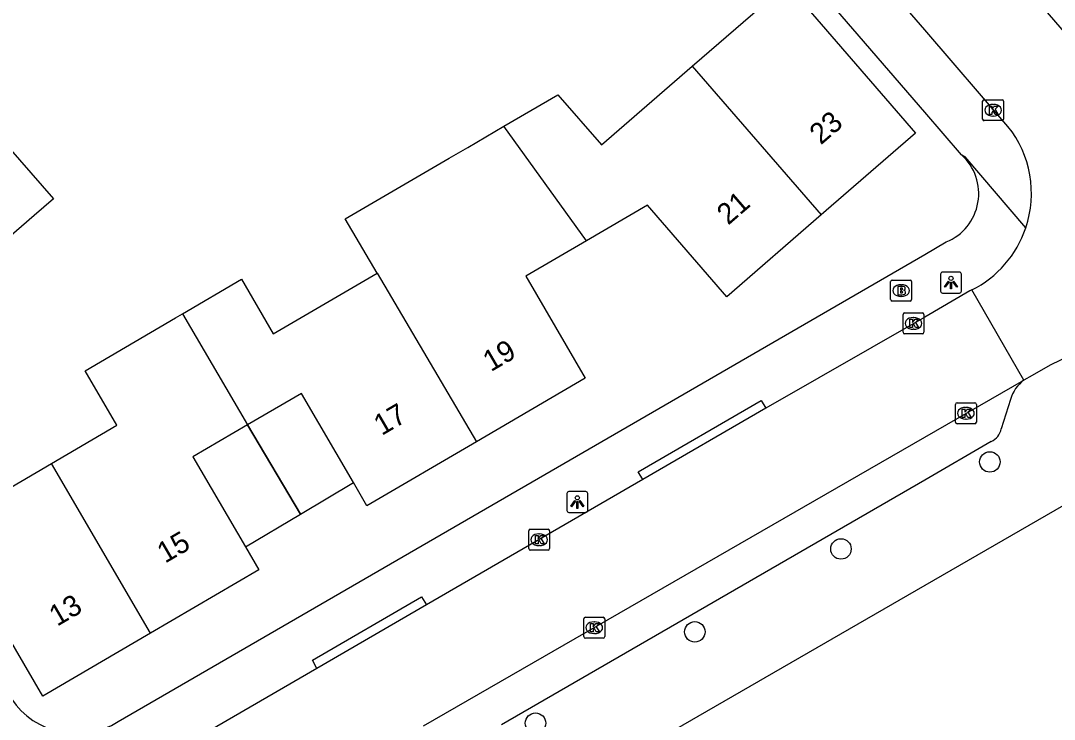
# Model space of a CAD drawing. Extents: x 157321 to 158827, y 386650 to 388532.
# Drawn here: x 157956.76 to 158006.2, y 388091.76 to 388125.16 of the extents above; entities that cross this region are included whole.
import ezdxf

# ---------------------------------------------------------------- set-up
doc = ezdxf.new("R2010")
doc.units = 0
for name, color, linetype in [('IMGEO_Boom', 7, 'Continuous'), ('IMGEO_Brandkraan', 7, 'Continuous'), ('IMGEO_Kolk', 7, 'Continuous'), ('IMGEO_Lichtpunt', 7, 'Continuous'), ('IMGEO_Pand', 7, 'Continuous'), ('IMGEO_Pand_nummerreeks', 7, 'Continuous'), ('IMGEO_Pand_overbouw', 7, 'Continuous'), ('IMGEO_Rijbaan_lokaal_open', 7, 'Continuous'), ('IMGEO_Voetpad_open', 7, 'Continuous')]:
    doc.layers.add(name, color=color, linetype=linetype)

msp = doc.modelspace()

# ---------------------------------------------------------------- linework, layer by layer
at = {"layer": 'IMGEO_Boom'}
for centre in [(158003.118, 388104.065), (157995.996, 388099.904), (157989.006, 388095.94), (157981.388, 388091.576)]:
    msp.add_circle(centre, 0.489, dxfattribs=at)
at = {"layer": 'IMGEO_Brandkraan'}
for p, q in [((157998.373, 388111.83), (157998.373, 388112.682)), ((157998.448, 388112.756), (157999.3, 388112.756)), ((157998.861, 388112.536), (157998.886, 388112.536)), ((157999.374, 388112.682), (157999.374, 388111.83)), ((157998.884, 388111.976), (157998.859, 388111.976)), ((157999.3, 388111.756), (157998.448, 388111.756))]:
    msp.add_line(p, q, dxfattribs=at)
for points in [[(157998.373, 388111.83), (157998.373, 388112.682)], [(157998.448, 388112.756), (157999.3, 388112.756)], [(157998.721, 388112.456), (157998.721, 388112.056), (157998.934, 388112.056)], [(157998.952, 388112.456), (157998.721, 388112.456)], [(157999.374, 388112.682), (157999.374, 388111.83)], [(157998.9, 388112.375), (157998.846, 388112.375), (157998.846, 388112.299)], [(157998.846, 388112.299), (157998.899, 388112.299)], [(157998.908, 388112.223), (157998.846, 388112.223), (157998.846, 388112.142)], [(157998.846, 388112.142), (157998.908, 388112.142)], [(157999.3, 388111.756), (157998.448, 388111.756)]]:
    msp.add_lwpolyline(points, dxfattribs=at)
for centre, radius, start, end in [((157998.45, 388112.68), 0.0765, 91.552, 178.448), ((157998.45, 388112.68), 0.0765, 91.552, 178.448), ((157998.956, 388112.311), 0.145, 59.4692, 91.5367), ((157999.298, 388112.68), 0.0765, 1.552, 88.448), ((157999.298, 388112.68), 0.0765, 1.552, 88.448), ((157998.901, 388112.337), 0.0379, 267.8285, 90.9355), ((157998.909, 388112.182), 0.0404, 269.8759, 90.5077), ((157998.94, 388112.307), 0.251, 268.6676, 293.5347), ((157998.981, 388112.358), 0.0922, 285.5137, 58.1501), ((157998.986, 388112.166), 0.105, 301.3115, 78.989), ((157998.45, 388111.832), 0.0765, 181.552, 268.448), ((157998.45, 388111.832), 0.0765, 181.552, 268.448), ((157999.298, 388111.832), 0.0765, 271.552, 358.448), ((157999.298, 388111.832), 0.0765, 271.552, 358.448)]:
    msp.add_arc(centre, radius, start, end, dxfattribs=at)
for centre, major_axis, ratio, start_param, end_param in [((157998.86, 388112.256), (-0.387, 0.002), 0.722429, 4.712389, 7.853982), ((157998.885, 388112.256), (-0.39, 0.002), 0.717154, 1.570796, 4.712389)]:
    msp.add_ellipse(centre, major_axis=major_axis, ratio=ratio, start_param=start_param, end_param=end_param, dxfattribs=at)
at = {"layer": 'IMGEO_Kolk'}
for p, q in [((158002.848, 388121.379), (158003.7, 388121.379)), ((158002.773, 388120.453), (158002.773, 388121.305)), ((158003.261, 388121.159), (158003.286, 388121.159)), ((158003.774, 388121.305), (158003.774, 388120.453)), ((158003.7, 388120.379), (158002.848, 388120.379)), ((158003.284, 388120.599), (158003.259, 388120.599)), ((157998.966, 388110.261), (157998.966, 388111.113)), ((157999.041, 388111.187), (157999.893, 388111.187)), ((157999.454, 388110.967), (157999.479, 388110.967)), ((157999.967, 388111.113), (157999.967, 388110.261)), ((157999.893, 388110.187), (157999.041, 388110.187)), ((157999.477, 388110.407), (157999.452, 388110.407)), ((158001.472, 388105.964), (158001.472, 388106.816)), ((158001.547, 388106.89), (158002.399, 388106.89)), ((158001.96, 388106.67), (158001.985, 388106.67)), ((158002.473, 388106.816), (158002.473, 388105.964)), ((158001.983, 388106.11), (158001.958, 388106.11)), ((158002.399, 388105.89), (158001.547, 388105.89)), ((157981.062, 388099.919), (157981.062, 388100.771)), ((157981.137, 388100.845), (157981.989, 388100.845)), ((157981.55, 388100.625), (157981.575, 388100.625)), ((157982.063, 388100.771), (157982.063, 388099.919)), ((157981.989, 388099.845), (157981.137, 388099.845)), ((157981.573, 388100.065), (157981.548, 388100.065)), ((157983.771, 388096.64), (157984.623, 388096.64)), ((157983.696, 388095.714), (157983.696, 388096.566)), ((157984.184, 388096.42), (157984.209, 388096.42)), ((157984.697, 388096.566), (157984.697, 388095.714)), ((157984.623, 388095.64), (157983.771, 388095.64)), ((157984.207, 388095.86), (157984.182, 388095.86))]:
    msp.add_line(p, q, dxfattribs=at)
for points in [[(158002.848, 388121.379), (158003.7, 388121.379)], [(158002.773, 388120.453), (158002.773, 388121.305)], [(158003.094, 388121.079), (158003.217, 388121.079), (158003.217, 388120.928), (158003.347, 388121.079), (158003.511, 388121.079), (158003.365, 388120.928), (158003.518, 388120.679), (158003.366, 388120.679), (158003.281, 388120.843), (158003.217, 388120.776), (158003.217, 388120.679), (158003.094, 388120.679), (158003.094, 388121.079)], [(158003.774, 388121.305), (158003.774, 388120.453)], [(158003.7, 388120.379), (158002.848, 388120.379)], [(157998.966, 388110.261), (157998.966, 388111.113)], [(157999.041, 388111.187), (157999.893, 388111.187)], [(157999.967, 388111.113), (157999.967, 388110.261)], [(157999.287, 388110.887), (157999.41, 388110.887), (157999.41, 388110.736), (157999.54, 388110.887), (157999.704, 388110.887), (157999.558, 388110.736), (157999.711, 388110.487), (157999.559, 388110.487), (157999.474, 388110.651), (157999.41, 388110.584), (157999.41, 388110.487), (157999.287, 388110.487), (157999.287, 388110.887)], [(157999.893, 388110.187), (157999.041, 388110.187)], [(158001.472, 388105.964), (158001.472, 388106.816)], [(158001.547, 388106.89), (158002.399, 388106.89)], [(158001.793, 388106.59), (158001.916, 388106.59), (158001.916, 388106.439), (158002.046, 388106.59), (158002.21, 388106.59), (158002.064, 388106.439), (158002.217, 388106.19), (158002.065, 388106.19), (158001.98, 388106.354), (158001.916, 388106.287), (158001.916, 388106.19), (158001.793, 388106.19), (158001.793, 388106.59)], [(158002.473, 388106.816), (158002.473, 388105.964)], [(158002.399, 388105.89), (158001.547, 388105.89)], [(157981.062, 388099.919), (157981.062, 388100.771)], [(157981.137, 388100.845), (157981.989, 388100.845)], [(157982.063, 388100.771), (157982.063, 388099.919)], [(157981.383, 388100.545), (157981.506, 388100.545), (157981.506, 388100.394), (157981.636, 388100.545), (157981.8, 388100.545), (157981.654, 388100.394), (157981.807, 388100.145), (157981.655, 388100.145), (157981.57, 388100.309), (157981.506, 388100.242), (157981.506, 388100.145), (157981.383, 388100.145), (157981.383, 388100.545)], [(157981.989, 388099.845), (157981.137, 388099.845)], [(157983.771, 388096.64), (157984.623, 388096.64)], [(157983.696, 388095.714), (157983.696, 388096.566)], [(157984.017, 388096.34), (157984.14, 388096.34), (157984.14, 388096.189), (157984.27, 388096.34), (157984.434, 388096.34), (157984.288, 388096.189), (157984.441, 388095.94), (157984.289, 388095.94), (157984.204, 388096.104), (157984.14, 388096.037), (157984.14, 388095.94), (157984.017, 388095.94), (157984.017, 388096.34)], [(157984.697, 388096.566), (157984.697, 388095.714)], [(157984.623, 388095.64), (157983.771, 388095.64)]]:
    msp.add_lwpolyline(points, dxfattribs=at)
for centre, start, end in [((158002.85, 388121.303), 91.552, 178.448), ((158002.85, 388121.303), 91.552, 178.448), ((158003.698, 388121.303), 1.552, 88.448), ((158003.698, 388121.303), 1.552, 88.448), ((158002.85, 388120.455), 181.552, 268.448), ((158002.85, 388120.455), 181.552, 268.448), ((158003.698, 388120.455), 271.552, 358.448), ((158003.698, 388120.455), 271.552, 358.448), ((157999.043, 388111.111), 91.552, 178.448), ((157999.043, 388111.111), 91.552, 178.448), ((157999.891, 388111.111), 1.552, 88.448), ((157999.891, 388111.111), 1.552, 88.448), ((157999.043, 388110.263), 181.552, 268.448), ((157999.043, 388110.263), 181.552, 268.448), ((157999.891, 388110.263), 271.552, 358.448), ((157999.891, 388110.263), 271.552, 358.448), ((158001.549, 388106.814), 91.552, 178.448), ((158001.549, 388106.814), 91.552, 178.448), ((158002.397, 388106.814), 1.552, 88.448), ((158002.397, 388106.814), 1.552, 88.448), ((158001.549, 388105.966), 181.552, 268.448), ((158001.549, 388105.966), 181.552, 268.448), ((158002.397, 388105.966), 271.552, 358.448), ((158002.397, 388105.966), 271.552, 358.448), ((157981.139, 388100.769), 91.552, 178.448), ((157981.139, 388100.769), 91.552, 178.448), ((157981.987, 388100.769), 1.552, 88.448), ((157981.987, 388100.769), 1.552, 88.448), ((157981.139, 388099.921), 181.552, 268.448), ((157981.139, 388099.921), 181.552, 268.448), ((157981.987, 388099.921), 271.552, 358.448), ((157981.987, 388099.921), 271.552, 358.448), ((157983.773, 388096.564), 91.552, 178.448), ((157983.773, 388096.564), 91.552, 178.448), ((157984.621, 388096.564), 1.552, 88.448), ((157984.621, 388096.564), 1.552, 88.448), ((157983.773, 388095.716), 181.552, 268.448), ((157983.773, 388095.716), 181.552, 268.448), ((157984.621, 388095.716), 271.552, 358.448), ((157984.621, 388095.716), 271.552, 358.448)]:
    msp.add_arc(centre, 0.0765, start, end, dxfattribs=at)
for centre, major_axis, ratio, start_param, end_param in [((158003.26, 388120.879), (-0.387, 0.002), 0.722429, 4.712389, 7.853982), ((158003.285, 388120.879), (-0.39, 0.002), 0.717154, 1.570796, 4.712389), ((157999.453, 388110.687), (-0.387, 0.002), 0.722429, 4.712389, 7.853982), ((157999.478, 388110.687), (-0.39, 0.002), 0.717154, 1.570796, 4.712389), ((158001.959, 388106.39), (-0.387, 0.002), 0.722429, 4.712389, 7.853982), ((158001.984, 388106.39), (-0.39, 0.002), 0.717154, 1.570796, 4.712389), ((157981.549, 388100.345), (-0.387, 0.002), 0.722429, 4.712389, 7.853982), ((157981.574, 388100.345), (-0.39, 0.002), 0.717154, 1.570796, 4.712389), ((157984.183, 388096.14), (-0.387, 0.002), 0.722429, 4.712389, 7.853982), ((157984.208, 388096.14), (-0.39, 0.002), 0.717154, 1.570796, 4.712389)]:
    msp.add_ellipse(centre, major_axis=major_axis, ratio=ratio, start_param=start_param, end_param=end_param, dxfattribs=at)
at = {"layer": 'IMGEO_Lichtpunt'}
for p, q in [((158000.76, 388113.041), (158000.76, 388112.234)), ((158000.76, 388113.041), (158000.76, 388112.234)), ((158001.662, 388113.136), (158000.854, 388113.136)), ((158001.662, 388113.136), (158000.854, 388113.136)), ((158001.756, 388112.234), (158001.756, 388113.041)), ((158001.756, 388112.234), (158001.756, 388113.041)), ((158000.854, 388112.14), (158001.662, 388112.14)), ((158000.854, 388112.14), (158001.662, 388112.14)), ((157983.79, 388102.645), (157982.982, 388102.645)), ((157983.79, 388102.645), (157982.982, 388102.645)), ((157982.888, 388102.55), (157982.888, 388101.743)), ((157982.888, 388102.55), (157982.888, 388101.743)), ((157983.884, 388101.743), (157983.884, 388102.55)), ((157983.884, 388101.743), (157983.884, 388102.55)), ((157982.982, 388101.649), (157983.79, 388101.649)), ((157982.982, 388101.649), (157983.79, 388101.649))]:
    msp.add_line(p, q, dxfattribs=at)
for points in [[(158001.134, 388112.705), (158001.173, 388112.677), (158000.985, 388112.415), (158000.947, 388112.442), (158001.134, 388112.705)], [(158001.236, 388112.657), (158001.283, 388112.657), (158001.283, 388112.335), (158001.236, 388112.335), (158001.236, 388112.657)], [(158001.346, 388112.677), (158001.384, 388112.704), (158001.571, 388112.442), (158001.532, 388112.414), (158001.346, 388112.677)], [(157983.262, 388102.214), (157983.301, 388102.186), (157983.113, 388101.924), (157983.075, 388101.951), (157983.262, 388102.214)], [(157983.364, 388102.166), (157983.411, 388102.166), (157983.411, 388101.844), (157983.364, 388101.844), (157983.364, 388102.166)], [(157983.474, 388102.186), (157983.512, 388102.213), (157983.699, 388101.951), (157983.66, 388101.923), (157983.474, 388102.186)]]:
    msp.add_lwpolyline(points, dxfattribs=at)
for centre in [(158001.259, 388112.839), (157983.387, 388102.348)]:
    msp.add_circle(centre, 0.0994, dxfattribs=at)
for centre, start, end in [((158000.854, 388113.041), 90, 180), ((158000.854, 388113.041), 90, 180), ((158001.662, 388113.041), 0, 90), ((158001.662, 388113.041), 0, 90), ((158000.854, 388112.234), 180, 270), ((158000.854, 388112.234), 180, 270), ((158001.662, 388112.234), 270, 0), ((158001.662, 388112.234), 270, 360), ((157982.982, 388102.55), 90, 180), ((157982.982, 388102.55), 90, 180), ((157983.79, 388102.55), 0, 90), ((157983.79, 388102.55), 0, 90), ((157982.982, 388101.743), 180, 270), ((157982.982, 388101.743), 180, 270), ((157983.79, 388101.743), 270, 0), ((157983.79, 388101.743), 270, 360)]:
    msp.add_arc(centre, 0.0946, start, end, dxfattribs=at)
at = {"layer": 'IMGEO_Pand'}
for points in [[(157988.873, 388122.981), (157993.401, 388126.902), (157999.566, 388119.782), (157995.05, 388115.872)], [(157979.879, 388120.112), (157982.461, 388121.62), (157984.535, 388119.225), (157988.873, 388122.981)], [(157988.873, 388122.981), (157995.05, 388115.872)], [(157950.112, 388121.538), (157953.898, 388117.166), (157956.165, 388119.13), (157958.325, 388116.636), (157957.408, 388115.845), (157953.623, 388112.577), (157951.611, 388114.884), (157946.921, 388110.796), (157942.971, 388115.371)], [(157973.806, 388113.094), (157972.278, 388115.682), (157977.263, 388118.585), (157978.144, 388119.099), (157979.879, 388120.112)], [(157983.828, 388114.632), (157979.879, 388120.112)], [(157995.05, 388115.872), (157990.534, 388111.962), (157986.747, 388116.337), (157983.828, 388114.632)], [(157983.828, 388114.632), (157980.927, 388112.937), (157983.769, 388108.073), (157978.564, 388105.033)], [(157964.506, 388111.151), (157967.32, 388112.794), (157968.839, 388110.193), (157973.806, 388113.094)], [(157973.806, 388113.094), (157978.564, 388105.033)], [(157958.235, 388103.992), (157961.365, 388105.82), (157959.843, 388108.426), (157964.161, 388110.949), (157964.506, 388111.151)], [(157964.506, 388111.151), (157967.612, 388105.83)], [(157978.564, 388105.033), (157973.325, 388101.972), (157972.679, 388103.078), (157970.191, 388107.337), (157967.612, 388105.83)], [(157967.612, 388105.83), (157965.002, 388104.305), (157967.512, 388100.007), (157968.158, 388098.901), (157962.976, 388095.874)], [(157962.976, 388095.874), (157957.828, 388092.868), (157953.087, 388100.985), (157958.235, 388103.992)], [(157962.976, 388095.874), (157958.235, 388103.992)]]:
    msp.add_lwpolyline(points, dxfattribs=at)
at = {"layer": 'IMGEO_Pand_overbouw'}
for points in [[(157972.679, 388103.078), (157970.191, 388107.337), (157967.612, 388105.83), (157970.143, 388101.571)], [(157967.512, 388100.007), (157970.143, 388101.571), (157967.612, 388105.83), (157965.002, 388104.305)]]:
    msp.add_lwpolyline(points, close=True, dxfattribs=at)
at = {"layer": 'IMGEO_Rijbaan_lokaal_open'}
for points in [[(157977.373, 388158.52), (158000, 388132.334), (158008.379, 388122.637)], [(158003.984, 388120.107), (158000, 388124.715), (157988.757, 388137.73)], [(158002.25, 388112.284), (158002.165, 388112.243), (158000, 388110.991), (157992.4, 388106.629)], [(158004.74, 388107.977), (158002.25, 388112.284)], [(158006.986, 388109.176), (158006.003, 388108.691), (158005.135, 388108.204), (158004.74, 388107.977)], [(157976.036, 388091.45), (158000, 388105.247), (158004.74, 388107.977)], [(157992.4, 388106.629), (157986.513, 388103.219)], [(157986.513, 388103.219), (157976.167, 388097.226)], [(157976.167, 388097.226), (157970.929, 388094.197)], [(157970.929, 388094.197), (157962.96, 388089.562)]]:
    msp.add_lwpolyline(points, dxfattribs=at)
for centre, radius, start, end in [((157999.96, 388116.9), 5.146, 341.3761, 38.5509), ((157999.949, 388116.897), 5.155, 296.5112, 341.4535)]:
    msp.add_arc(centre, radius, start, end, dxfattribs=at)
at = {"layer": 'IMGEO_Voetpad_open'}
for points in [[(158001.762, 388118.745), (158000, 388120.783), (157948.839, 388179.97), (157951.647, 388182.484), (157956.093, 388186.355), (157959.556, 388189.311), (157960.181, 388189.841)], [(158004.836, 388115.257), (158001.935, 388118.653), (158001.762, 388118.745)], [(157961.427, 388091.653), (158000, 388113.98), (158001.035, 388114.579)], [(158042.302, 388111.771), (158027.358, 388113.94), (158000, 388098.156), (157959.585, 388074.838)], [(157986.513, 388103.219), (157986.295, 388103.589), (157992.18, 388107.008), (157992.4, 388106.629)], [(158004.106, 388107.055), (158003.666, 388105.642)], [(158003.186, 388105.038), (158000, 388103.196), (157979.762, 388091.497)], [(157970.929, 388094.197), (157970.718, 388094.588), (157975.935, 388097.608), (157976.167, 388097.226)]]:
    msp.add_lwpolyline(points, dxfattribs=at)
for centre, radius, start, end in [((158000.086, 388116.891), 2.499, 292.3142, 47.8881), ((158005.821, 388106.555), 1.786, 127.2345, 163.7379), ((158002.8, 388105.837), 0.887, 295.757, 347.2945), ((157959.43, 388094.8), 3.727, 213.4972, 302.3976)]:
    msp.add_arc(centre, radius, start, end, dxfattribs=at)

# ---------------------------------------------------------------- texts
at = {"layer": 'IMGEO_Pand_nummerreeks'}
for s, rotation, p in [('23', 40.8864, (157995.034, 388119.191)), ('21', 40.8864, (157990.603, 388115.355)), ('19', 30.2923, (157979.252, 388108.353)), ('17', 30.2919, (157974.029, 388105.302)), ('15', 30.2861, (157963.669, 388099.198)), ('13', 30.2861, (157958.504, 388096.181))]:
    msp.add_text(s, height=1, rotation=rotation, dxfattribs=at).set_placement(p)

doc.saveas('drawing.dxf')
